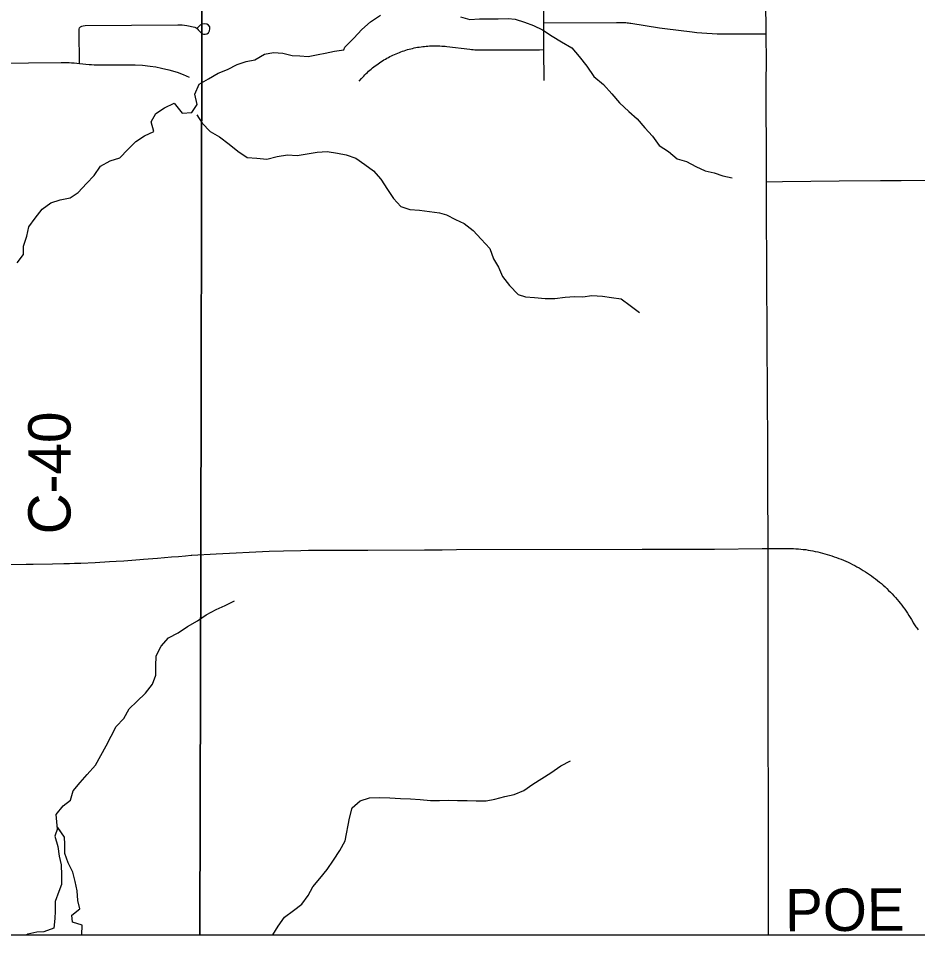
# Model space of a CAD drawing. Extents: x 0 to 34, y 0 to 22.
# Drawn here: x 4.177 to 4.78, y 14.1 to 14.715 of the extents above; entities that cross this region are included whole.
import ezdxf

# ---------------------------------------------------------------- set-up
doc = ezdxf.new("R2010")
doc.units = 0
for name, color, linetype in [('GM_X_County_Road_Text', 7, 'Continuous'), ('GM_X_Minor_Lake', 7, 'Continuous'), ('GM_X_Minor_River', 7, 'Continuous'), ('GM_X_Rail_Line_Text', 7, 'Continuous'), ('GM_X_State_Route', 7, 'Continuous'), ('GM_X_Township_Road', 7, 'Continuous'), ('GM_X_Township_Road_Text', 7, 'Continuous'), ('SH_Cut_Line', 7, 'Continuous'), ('SH_Data', 7, 'Continuous')]:
    doc.layers.add(name, color=color, linetype=linetype)

msp = doc.modelspace()

# ---------------------------------------------------------------- linework, layer by layer
at = {"layer": 'GM_X_Minor_Lake'}
for points in [[(4.20365, 14.17181), (4.20167, 14.16603), (4.20359, 14.15919), (4.20457, 14.15255), (4.20573, 14.14685), (4.20614, 14.14002), (4.20616, 14.13375), (4.20428, 14.129), (4.20183, 14.12234), (4.20185, 14.11569), (4.20168, 14.11075), (4.20094, 14.10429), (4.1943, 14.10181), (4.18954, 14.10179), (4.18346, 14.10026), (4.18284, 14.1)], [(4.20346, 14.17126), (4.20167, 14.16603), (4.20359, 14.15919), (4.20457, 14.15255), (4.20573, 14.14685), (4.20614, 14.14002), (4.20616, 14.13375), (4.20428, 14.129), (4.20183, 14.12234), (4.20185, 14.11569), (4.20168, 14.11075), (4.20094, 14.10429), (4.1943, 14.10181), (4.18954, 14.10179), (4.18346, 14.10026), (4.18284, 14.1)], [(4.21963, 14.1), (4.21996, 14.10643), (4.21349, 14.10832), (4.21309, 14.11306), (4.2184, 14.11726), (4.21705, 14.12295), (4.21645, 14.12941), (4.21529, 14.13567), (4.21355, 14.14194), (4.21048, 14.1482), (4.20837, 14.15446), (4.20835, 14.16073), (4.20814, 14.16547), (4.20346, 14.17208)], [(4.21963, 14.1), (4.21996, 14.10643), (4.21349, 14.10832), (4.21309, 14.11306), (4.2184, 14.11726), (4.21705, 14.12295), (4.21645, 14.12941), (4.21529, 14.13567), (4.21355, 14.14194), (4.21048, 14.1482), (4.20837, 14.15446), (4.20835, 14.16073), (4.20814, 14.16547), (4.20365, 14.17181)]]:
    msp.add_lwpolyline(points, dxfattribs=at)
at = {"layer": 'GM_X_Minor_River'}
for points in [[(4.39536, 14.69345), (4.39609, 14.69523), (4.40212, 14.70134), (4.40739, 14.70707), (4.41324, 14.71242), (4.42003, 14.71683)], [(4.47371, 14.71567), (4.47998, 14.71382), (4.48642, 14.71443), (4.49249, 14.71428), (4.49894, 14.71432), (4.50558, 14.71456), (4.51032, 14.71402), (4.51659, 14.71217), (4.52267, 14.70993), (4.52876, 14.70693), (4.53505, 14.70261), (4.54152, 14.69886), (4.54838, 14.69492), (4.55335, 14.68908), (4.55851, 14.68266), (4.56311, 14.67567), (4.56959, 14.67021), (4.57513, 14.66399), (4.58029, 14.65795), (4.58659, 14.65211), (4.59212, 14.64721), (4.59728, 14.64118), (4.60244, 14.63552), (4.60703, 14.62929), (4.61313, 14.62535), (4.61904, 14.62045), (4.62531, 14.6186), (4.63159, 14.61523), (4.63787, 14.61242), (4.64376, 14.61094), (4.64965, 14.60908), (4.65592, 14.60761)], [(4.17639, 14.55073), (4.18067, 14.55616), (4.18058, 14.56186), (4.18279, 14.56847), (4.18423, 14.57472), (4.18833, 14.58072), (4.193, 14.58672), (4.19897, 14.59098), (4.20509, 14.59296), (4.21177, 14.59417), (4.21716, 14.59787), (4.22278, 14.60385), (4.22801, 14.60926), (4.23211, 14.61546), (4.23865, 14.61914), (4.24515, 14.62111), (4.25057, 14.62672), (4.2558, 14.63194), (4.26176, 14.63582), (4.26809, 14.63875), (4.26611, 14.64524), (4.26926, 14.65089), (4.27503, 14.65458), (4.28155, 14.65769), (4.28695, 14.65114), (4.29343, 14.65159), (4.29714, 14.65684), (4.29554, 14.66371), (4.29832, 14.6705), (4.30467, 14.67419), (4.3112, 14.67787), (4.31733, 14.68042), (4.32385, 14.68372), (4.32998, 14.6857), (4.3357, 14.68674), (4.34224, 14.69061), (4.34835, 14.69183), (4.35442, 14.69134), (4.36087, 14.6897), (4.36581, 14.68961), (4.37151, 14.68913), (4.37819, 14.69034), (4.38296, 14.69139), (4.38926, 14.69261), (4.39536, 14.69345)], [(4.29683, 14.65001), (4.30034, 14.64425), (4.30576, 14.63883), (4.31198, 14.63511), (4.31855, 14.63024), (4.32437, 14.62557), (4.33057, 14.62128), (4.33703, 14.62078), (4.34387, 14.62028), (4.35075, 14.62206), (4.35761, 14.62307), (4.36407, 14.62258), (4.37075, 14.62378), (4.37743, 14.6248), (4.38429, 14.62525), (4.39112, 14.62418)], [(4.39112, 14.62418), (4.39695, 14.62313), (4.40342, 14.6209), (4.40951, 14.61658), (4.41542, 14.61244), (4.4202, 14.60678), (4.42461, 14.59979), (4.42863, 14.59375), (4.4336, 14.58847), (4.43968, 14.58642), (4.44613, 14.5859), (4.45296, 14.585), (4.4596, 14.58428), (4.46436, 14.5828), (4.47025, 14.5798), (4.47615, 14.57699), (4.48206, 14.57229), (4.4876, 14.56644), (4.49333, 14.56022), (4.49584, 14.55341), (4.4991, 14.54774), (4.5018, 14.5415), (4.50658, 14.53546), (4.51231, 14.52942), (4.51725, 14.52794), (4.52332, 14.52741), (4.53053, 14.5267), (4.53698, 14.52674), (4.5438, 14.52755), (4.55006, 14.52797), (4.55575, 14.52782), (4.56181, 14.52881), (4.56883, 14.52828), (4.5749, 14.52738), (4.58136, 14.52647), (4.58746, 14.52215), (4.59375, 14.51726)], [(4.20346, 14.17084), (4.20249, 14.18054), (4.20716, 14.18653), (4.21198, 14.19024), (4.2138, 14.19648), (4.21865, 14.20209), (4.22331, 14.20752), (4.22875, 14.21369), (4.23248, 14.22027), (4.23601, 14.22667), (4.23936, 14.23307), (4.24271, 14.23966), (4.24775, 14.24508), (4.25147, 14.25147), (4.25651, 14.25651), (4.26231, 14.2621), (4.26698, 14.2681), (4.26937, 14.27413), (4.26928, 14.28021), (4.26959, 14.28705), (4.27294, 14.29345), (4.27779, 14.29906), (4.28432, 14.30255), (4.29067, 14.30662), (4.2972, 14.31049), (4.30317, 14.31456), (4.3097, 14.31805), (4.31583, 14.32079), (4.32217, 14.32391)], [(4.39642, 14.16297), (4.39916, 14.17823), (4.40101, 14.18507), (4.40629, 14.18985), (4.41273, 14.19179), (4.41917, 14.19202), (4.42638, 14.19169), (4.4334, 14.19136), (4.44023, 14.19102), (4.44668, 14.19069), (4.45351, 14.18997), (4.45958, 14.19002), (4.46565, 14.19025), (4.47172, 14.18991), (4.47816, 14.18995), (4.48423, 14.1898), (4.49087, 14.18985), (4.49674, 14.19083), (4.50337, 14.19278), (4.50962, 14.19396), (4.51624, 14.19666), (4.52209, 14.20106), (4.52832, 14.20471), (4.53417, 14.20854), (4.54097, 14.21333), (4.54739, 14.2166)], [(4.34779, 14.1), (4.35129, 14.10565), (4.35558, 14.11185), (4.36155, 14.1163), (4.36733, 14.12037), (4.37143, 14.12619), (4.37457, 14.13202), (4.37924, 14.13764), (4.38429, 14.14362), (4.38858, 14.15001), (4.39269, 14.15639), (4.39642, 14.16297)]]:
    msp.add_lwpolyline(points, dxfattribs=at)
at = {"layer": 'GM_X_Rail_Line_Text'}
for points in [[(6.04095, 15.63985), (5.15815, 15.63216), (4.9916, 15.62952), (4.91092, 15.62892), (4.86706, 15.62859), (4.81644, 15.62822), (4.76351, 15.62783), (4.71135, 15.62744), (4.67425, 15.62717), (4.62172, 15.62678), (4.57028, 15.6264), (4.49413, 15.62523), (4.43207, 15.62366), (4.42437, 15.62356), (4.29897, 15.62253), (4.30139, 15.38981), (4.3001, 14.71018), (4.30008, 14.70375), (4.29942, 14.35536), (4.29894, 14.1), (6.7466, 14.1)], [(2.1, 14.1), (4.29894, 14.1), (4.29942, 14.35536), (4.30008, 14.70375), (4.3001, 14.71018), (4.30139, 15.38981), (4.29897, 15.62253), (3.87316, 15.61614), (3.87078, 15.61609), (3.84719, 15.61558), (3.82122, 15.61502), (3.75119, 15.61371), (3.73364, 15.61338), (3.683, 15.61236), (3.61401, 15.61125), (3.56071, 15.6104), (3.53436, 15.60998), (3.48021, 15.60936), (3.4013, 15.60851), (3.30823, 15.60755), (3.11906, 15.60565)]]:
    msp.add_lwpolyline(points, dxfattribs=at)
at = {"layer": 'GM_X_State_Route'}
for points in [[(4.67893, 14.60507), (4.67882, 14.62801), (4.6787, 14.65507), (4.67864, 14.66887), (4.67881, 14.68888), (4.67875, 14.70038), (4.67873, 14.70428), (4.67838, 14.72744), (4.67827, 14.7486), (4.67813, 14.75858)], [(4.67893, 14.60507), (4.68974, 14.60529), (4.72756, 14.6057), (4.75527, 14.60584), (4.76925, 14.60592), (4.79014, 14.60603)], [(4.67961, 14.45456), (4.67958, 14.45904), (4.67929, 14.50277), (4.67911, 14.54079), (4.67893, 14.59134), (4.67893, 14.60507)], [(4.68003, 14.35913), (4.6799, 14.40394), (4.67972, 14.43565), (4.67961, 14.45456)], [(4.59557, 14.35855), (4.59757, 14.35855), (4.64408, 14.35866), (4.6759, 14.35904), (4.68003, 14.35913)], [(4.68012, 14.26866), (4.68008, 14.34876), (4.68003, 14.35913)], [(4.00677, 14.3474), (4.05153, 14.34767), (4.10147, 14.3479), (4.13365, 14.34809), (4.16219, 14.3483), (4.18224, 14.34858), (4.18695, 14.34861), (4.20006, 14.34875), (4.2076, 14.34889), (4.2114, 14.34899), (4.21482, 14.3491), (4.21911, 14.34927), (4.22865, 14.34968), (4.23823, 14.35021), (4.24277, 14.35047), (4.24792, 14.35086), (4.25865, 14.35166), (4.26094, 14.35185), (4.27041, 14.35262), (4.27978, 14.35338), (4.28462, 14.35378), (4.28919, 14.35415), (4.29308, 14.35449)], [(4.29308, 14.35449), (4.29358, 14.35453), (4.30971, 14.35536), (4.34543, 14.35717), (4.35504, 14.35741), (4.36657, 14.35769), (4.37181, 14.35782), (4.39031, 14.3579), (4.40093, 14.35795), (4.41145, 14.358), (4.44944, 14.35817), (4.46144, 14.35822), (4.47098, 14.35826), (4.59557, 14.35855)], [(4.68029, 14.1), (4.68025, 14.10941), (4.68017, 14.15601), (4.68012, 14.26866)]]:
    msp.add_lwpolyline(points, dxfattribs=at)
at = {"layer": 'GM_X_Township_Road'}
for points in [[(4.5297, 14.67303), (4.52961, 14.69366), (4.52953, 14.71172), (4.52947, 14.72531)], [(4.2181, 14.68439), (4.21789, 14.70637), (4.21793, 14.70729), (4.21815, 14.70834), (4.21878, 14.70891), (4.21963, 14.70933)], [(4.21963, 14.70933), (4.22054, 14.70961), (4.22189, 14.70983), (4.28402, 14.71039), (4.28692, 14.71032), (4.29002, 14.7099), (4.29552, 14.7087)], [(4.29834, 14.70632), (4.29895, 14.7056), (4.30009, 14.70453), (4.30122, 14.70405), (4.3025, 14.70398), (4.30346, 14.70422), (4.30457, 14.70498), (4.30532, 14.70622), (4.3056, 14.70753), (4.30546, 14.70894), (4.30457, 14.71005), (4.30343, 14.71081), (4.30208, 14.71108), (4.3005, 14.71084), (4.29912, 14.71008), (4.29839, 14.70939), (4.29709, 14.70818)], [(4.52953, 14.71172), (4.57836, 14.71195), (4.58385, 14.71185), (4.58467, 14.71179), (4.5855, 14.71172), (4.58632, 14.71163), (4.58714, 14.71152), (4.58796, 14.7114), (4.60708, 14.70836), (4.60889, 14.70808), (4.61072, 14.70783), (4.62899, 14.70551), (4.63228, 14.70516), (4.63557, 14.70486), (4.63887, 14.70463), (4.64254, 14.70444), (4.64584, 14.70434), (4.64915, 14.70429), (4.65485, 14.70435), (4.6759, 14.70428), (4.67873, 14.70428)], [(4.29552, 14.7087), (4.29642, 14.70824), (4.29715, 14.70775), (4.29774, 14.70705), (4.29834, 14.70632)], [(4.40568, 14.67252), (4.40716, 14.67422), (4.40794, 14.67508), (4.40874, 14.67592), (4.40955, 14.67674), (4.41037, 14.67756), (4.41121, 14.67836), (4.41206, 14.67914), (4.41293, 14.67991), (4.41381, 14.68066), (4.4147, 14.6814), (4.4156, 14.68212), (4.41652, 14.68283), (4.41745, 14.68352), (4.41839, 14.68419), (4.41934, 14.68485), (4.42031, 14.68549), (4.42128, 14.68611), (4.42227, 14.68672), (4.42327, 14.68731), (4.42427, 14.68788), (4.42529, 14.68843), (4.42631, 14.68897), (4.42735, 14.68949), (4.42839, 14.68999), (4.42945, 14.69047), (4.43051, 14.69093), (4.43157, 14.69138), (4.43265, 14.6918), (4.43373, 14.69221), (4.43482, 14.6926), (4.43592, 14.69297), (4.43702, 14.69332), (4.43814, 14.69365), (4.43925, 14.69396), (4.44037, 14.69425), (4.44149, 14.69452), (4.44263, 14.69478), (4.44376, 14.69501), (4.4449, 14.69522), (4.44604, 14.69541), (4.44718, 14.69559), (4.44833, 14.69574), (4.44948, 14.69587), (4.45063, 14.69599), (4.45178, 14.69608), (4.45294, 14.69615), (4.4541, 14.6962), (4.45525, 14.69624), (4.45988, 14.69616), (4.46104, 14.69609), (4.46219, 14.696), (4.46334, 14.6959), (4.46449, 14.69577), (4.47992, 14.6939), (4.48107, 14.69377), (4.48223, 14.69366), (4.48338, 14.69357), (4.48453, 14.6935), (4.48569, 14.69345), (4.5051, 14.69349), (4.52676, 14.69364), (4.52961, 14.69366)], [(4.16179, 14.68454), (4.2058, 14.68507), (4.20955, 14.68501), (4.2112, 14.68494), (4.21285, 14.68484), (4.2145, 14.68471), (4.2181, 14.68439), (4.22461, 14.68381), (4.22625, 14.68368), (4.22789, 14.68358), (4.22953, 14.6835), (4.23117, 14.68346), (4.25193, 14.68355), (4.25543, 14.68351), (4.26046, 14.68321), (4.2656, 14.68261), (4.26941, 14.68208), (4.27302, 14.68133), (4.27798, 14.68013), (4.28354, 14.67855), (4.28775, 14.67697), (4.29173, 14.67517)], [(4.68003, 14.35913), (4.69435, 14.35903), (4.69696, 14.35897), (4.69863, 14.35889), (4.70029, 14.35878), (4.70194, 14.35864), (4.70358, 14.35847), (4.70521, 14.35826), (4.70684, 14.35802), (4.70845, 14.35775), (4.71006, 14.35745), (4.71165, 14.35712), (4.71324, 14.35676), (4.71483, 14.35638), (4.7164, 14.35596), (4.71798, 14.35552), (4.71956, 14.35506), (4.72114, 14.35458), (4.72272, 14.35408), (4.7243, 14.35356), (4.72587, 14.35301), (4.72744, 14.35243), (4.72899, 14.35182), (4.73053, 14.35119), (4.73206, 14.35053), (4.73358, 14.34984), (4.73508, 14.34913), (4.73658, 14.34839), (4.73806, 14.34763), (4.73953, 14.34684), (4.74098, 14.34603), (4.74242, 14.34518), (4.74384, 14.34432), (4.74525, 14.34343), (4.74665, 14.34252), (4.74803, 14.34158), (4.74939, 14.34062), (4.75074, 14.33964), (4.75206, 14.33863), (4.75338, 14.3376), (4.75467, 14.33654), (4.75594, 14.33547), (4.7572, 14.33437), (4.75843, 14.33325), (4.75965, 14.33212), (4.76085, 14.33096), (4.76202, 14.32977), (4.76318, 14.32858), (4.76431, 14.32736), (4.76542, 14.32612), (4.76651, 14.32486), (4.76758, 14.32359), (4.76863, 14.32229), (4.76965, 14.32098), (4.77065, 14.31965), (4.77163, 14.31831), (4.77258, 14.31695), (4.77351, 14.31557), (4.77441, 14.31418), (4.77529, 14.31277), (4.77614, 14.31134), (4.77697, 14.30991), (4.77739, 14.30919), (4.77781, 14.30848), (4.77825, 14.30778), (4.77871, 14.30709), (4.77917, 14.3064), (4.77965, 14.30573), (4.78014, 14.30506), (4.78064, 14.3044)]]:
    msp.add_lwpolyline(points, dxfattribs=at)
at = {"layer": 'SH_Cut_Line'}
msp.add_lwpolyline([(2.1, 20.39416), (2.1, 14.1), (8.9, 14.1)], dxfattribs=at)
at = {"layer": 'SH_Data'}
msp.add_line((2.1, 14.1), (8.9, 14.1), dxfattribs=at)

# ---------------------------------------------------------------- texts
at = {"layer": 'GM_X_County_Road_Text'}
msp.add_text('C-40', height=0.028409, rotation=90, dxfattribs=at).set_placement((4.21214, 14.36855))
at = {"layer": 'GM_X_Township_Road_Text'}
msp.add_text('POE', height=0.028409, rotation=0.36473, dxfattribs=at).set_placement((4.69146, 14.10223))

doc.saveas('drawing.dxf')
